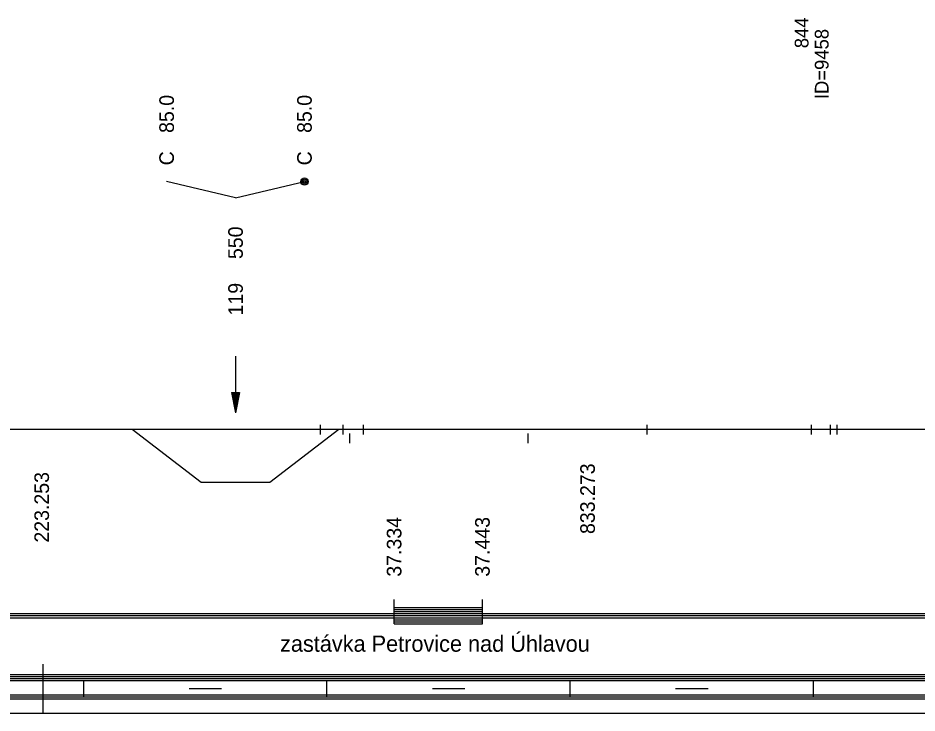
# Model space of a CAD drawing. Extents: x 2 to 10148, y 0 to 380.
# Drawn here: x 3986.9 to 4097.8, y 0 to 85.7 of the extents above; entities that cross this region are included whole.
import ezdxf

# ---------------------------------------------------------------- set-up
doc = ezdxf.new("R2010")
doc.units = 0
for name, color, linetype in [('KRIV1_CARA', 7, 'Continuous'), ('KRIV1_TEXT', 7, 'Continuous'), ('L_OBJEKTY_TEXT', 7, 'Continuous'), ('L_OBJEKTY_TVAR', 7, 'Continuous'), ('OBJEKTY_TEXT', 7, 'Continuous'), ('RAM', 7, 'Continuous'), ('STAN_CARA', 7, 'Continuous')]:
    doc.layers.add(name, color=color, linetype=linetype)

msp = doc.modelspace()

# ---------------------------------------------------------------- linework, layer by layer
for p, q in [((4024.14, 35.51), (4024.14, 34.32)), ((4026.95, 35.51), (4026.95, 34.32)), ((4029.48, 35.51), (4029.48, 34.32)), ((4064.45, 35.51), (4064.45, 34.32)), ((4084.71, 35.51), (4084.71, 34.32)), ((4087.05, 35.51), (4087.05, 34.32)), ((4087.88, 35.51), (4087.88, 34.32)), ((4027.77, 34.47), (4027.77, 33.27)), ((4049.76, 34.47), (4049.76, 33.27))]:
    msp.add_line(p, q)
at = {"layer": 'KRIV1_CARA'}
for p, q in [((3155.54, 35), (4045.76, 35)), ((4000.97, 35), (4009.47, 28.45)), ((4017.97, 28.45), (4026.47, 35)), ((4045.76, 35), (5128.6, 35)), ((4009.47, 28.45), (4017.97, 28.45))]:
    msp.add_line(p, q, dxfattribs=at)
at = {"layer": 'KRIV1_TEXT'}
for p, q in [((4013.72, 63.5), (4005.22, 65.5)), ((4013.72, 63.5), (4022.22, 65.5)), ((4013.72, 44), (4013.72, 42.2)), ((4013.72, 42.2), (4013.72, 40)), ((4013.72, 40), (4013.72, 37)), ((4013.22, 39.5), (4013.72, 37)), ((4013.22, 39.5), (4014.22, 39.5)), ((4013.32, 39.5), (4013.72, 37.5)), ((4013.42, 39.5), (4013.72, 38)), ((4013.52, 39.5), (4013.72, 38.5)), ((4013.62, 39.5), (4013.72, 39)), ((4014.22, 39.5), (4013.72, 37)), ((4014.12, 39.5), (4013.72, 37.5)), ((4014.02, 39.5), (4013.72, 38)), ((4013.92, 39.5), (4013.72, 38.5)), ((4013.82, 39.5), (4013.72, 39)), ((4013.72, 39.5), (4013.72, 39.5)), ((4013.72, 39.5), (4013.72, 39.5))]:
    msp.add_line(p, q, dxfattribs=at)
for radius in [0.45, 0.3, 0.15]:
    msp.add_circle((4022.22, 65.5), radius, dxfattribs=at)
at = {"layer": 'L_OBJEKTY_TVAR'}
for p, q in [((4033.28, 11), (4033.28, 14)), ((4044.17, 11), (4044.17, 14)), ((4033.28, 13), (4044.17, 13)), ((4033.28, 12.75), (4044.17, 12.75)), ((4033.28, 12.5), (4044.17, 12.5)), ((4033.28, 12.25), (4044.17, 12.25)), ((4033.28, 12), (4044.17, 12)), ((4033.28, 11.75), (4044.17, 11.75)), ((4033.28, 11.5), (4044.17, 11.5)), ((4033.28, 11.25), (4044.17, 11.25)), ((4033.28, 11), (4044.17, 11))]:
    msp.add_line(p, q, dxfattribs=at)
at = {"layer": 'RAM'}
for p, q in [((3990, 0), (3990, 6)), ((3155.54, 4.75), (4045.76, 4.75)), ((3155.54, 4.5), (4045.76, 4.5)), ((4045.76, 4.75), (5128.6, 4.75)), ((4045.76, 4.5), (5128.6, 4.5)), ((3155.54, 4.25), (4045.76, 4.25)), ((3155.54, 4), (4045.76, 4)), ((3995, 2), (3995, 4)), ((4025, 2), (4025, 4)), ((4045.76, 4.25), (5128.6, 4.25)), ((4045.76, 4), (5128.6, 4)), ((4055, 2), (4055, 4)), ((4085, 2), (4085, 4)), ((3155.54, 2.25), (4045.76, 2.25)), ((4008, 3), (4012, 3)), ((4038, 3), (4042, 3)), ((4045.76, 2.25), (5128.6, 2.25)), ((4068, 3), (4072, 3)), ((3155.54, 2), (4045.76, 2)), ((3155.54, 1.75), (4045.76, 1.75)), ((4045.76, 2), (5128.6, 2)), ((4045.76, 1.75), (5128.6, 1.75)), ((3155.54, 0), (4045.76, 0)), ((4045.76, 0), (5128.6, 0))]:
    msp.add_line(p, q, dxfattribs=at)
at = {"layer": 'STAN_CARA'}
for p, q in [((3801.41, 12.25), (4045.76, 12.25)), ((4045.76, 12.25), (4299.07, 12.25)), ((3801.41, 12), (4045.76, 12)), ((3801.41, 12), (4045.76, 12)), ((3801.41, 11.75), (4045.76, 11.75)), ((4045.76, 12), (4299.07, 12)), ((4045.76, 12), (4299.07, 12)), ((4045.76, 11.75), (4299.07, 11.75))]:
    msp.add_line(p, q, dxfattribs=at)

# ---------------------------------------------------------------- texts
at = {"layer": 'KRIV1_TEXT'}
for s, p in [('85.0', (4006.12, 71.5)), ('85.0', (4023.12, 71.5)), ('C', (4006.12, 67.5)), ('C', (4023.12, 67.5)), ('550', (4014.62, 55.95)), ('119', (4014.62, 49)), ('833.273', (4058.04, 22.06)), ('223.253', (3990.71, 21))]:
    msp.add_text(s, height=1.8, rotation=90, dxfattribs=at).set_placement(p)
at = {"layer": 'L_OBJEKTY_TEXT'}
for s, p in [('37.334', (4034.18, 16.8)), ('37.443', (4045.07, 16.8))]:
    msp.add_text(s, height=1.8, rotation=90, dxfattribs=at).set_placement(p)
msp.add_text('zastávka Petrovice nad Úhlavou', height=2, dxfattribs=at).set_placement((4019.21, 7.55))
at = {"layer": 'OBJEKTY_TEXT'}
for s, p in [('844', (4084.39, 81.94)), ('ID=9458', (4086.87, 75.66))]:
    msp.add_text(s, height=1.7, rotation=90, dxfattribs=at).set_placement(p)

doc.saveas('drawing.dxf')
